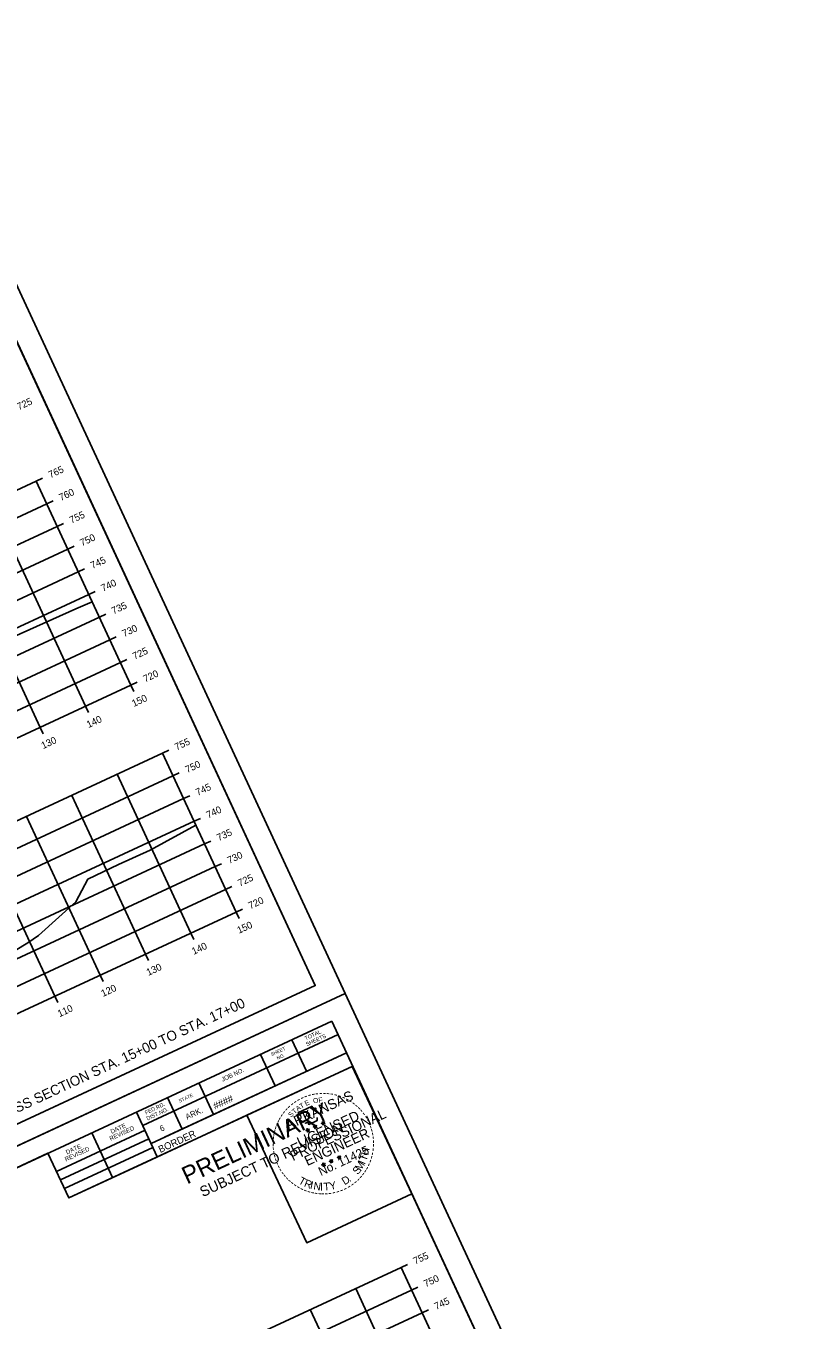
# Model space of a CAD drawing. Extents: x 1354696 to 1366163, y 660729 to 670380.
# Drawn here: x 1365721.2 to 1365874.9, y 665134.7 to 665393.5 of the extents above; entities that cross this region are included whole.
import ezdxf

# ---------------------------------------------------------------- set-up
doc = ezdxf.new("R2010")
doc.units = 0
for name, color, linetype in [('R_Axis', 7, 'Continuous'), ('R_Axis Annot', 7, 'Continuous'), ('R_Border', 7, 'Continuous'), ('R_Border PE', 7, 'Continuous'), ('R_Border Prem', 7, 'Continuous'), ('R_Draft', 7, 'Continuous'), ('R_Exist Surface', 7, 'Continuous'), ('R_Grid', 7, 'Continuous'), ('R_No Plot', 7, 'Continuous')]:
    doc.layers.add(name, color=color, linetype=linetype)

msp = doc.modelspace()

# ---------------------------------------------------------------- linework, layer by layer
at = {"layer": 'R_Axis'}
for p, q in [((1365724.52, 665303.06), (1365723.25, 665302.47)), ((1365742.2, 665261.66), (1365723.25, 665302.47)), ((1365726.63, 665298.53), (1365725.36, 665297.94)), ((1365728.73, 665293.99), (1365727.46, 665293.4)), ((1365730.84, 665289.46), (1365729.57, 665288.87)), ((1365732.94, 665284.92), (1365731.67, 665284.33)), ((1365735.05, 665280.39), (1365733.78, 665279.8)), ((1365737.16, 665275.85), (1365735.89, 665275.26)), ((1365739.26, 665271.32), (1365737.99, 665270.73)), ((1365741.37, 665266.78), (1365740.1, 665266.19)), ((1365470.1, 665135.33), (1365742.2, 665261.66)), ((1365743.47, 665262.25), (1365742.2, 665261.66)), ((1365742.79, 665260.39), (1365742.2, 665261.66)), ((1365733.72, 665256.18), (1365733.13, 665257.44)), ((1365724.65, 665251.96), (1365724.06, 665253.23)), ((1365749.79, 665248.64), (1365748.52, 665248.05)), ((1365763.26, 665216.31), (1365748.52, 665248.05)), ((1365751.89, 665244.11), (1365750.62, 665243.52)), ((1365754, 665239.57), (1365752.73, 665238.98)), ((1365756.1, 665235.04), (1365754.83, 665234.45)), ((1365758.21, 665230.5), (1365756.94, 665229.91)), ((1365760.32, 665225.96), (1365759.05, 665225.38)), ((1365762.42, 665221.43), (1365761.15, 665220.84)), ((1365491.15, 665089.97), (1365763.26, 665216.31)), ((1365764.53, 665216.89), (1365763.26, 665216.31)), ((1365763.85, 665215.04), (1365763.26, 665216.31)), ((1365754.78, 665210.82), (1365754.19, 665212.09)), ((1365745.71, 665206.61), (1365745.12, 665207.88)), ((1365736.64, 665202.4), (1365736.05, 665203.67)), ((1365727.57, 665198.19), (1365726.98, 665199.46)), ((1365797.52, 665145.84), (1365796.25, 665145.25)), ((1365810.98, 665113.51), (1365796.25, 665145.25)), ((1365799.62, 665141.31), (1365798.35, 665140.72)), ((1365801.73, 665136.77), (1365800.46, 665136.18))]:
    msp.add_line(p, q, dxfattribs=at)
at = {"layer": 'R_Border'}
for p, q in [((1365779.1, 665201.61), (1365692.58, 665387.96)), ((1365779.1, 665201.61), (1365492.32, 665068.47)), ((1365495.64, 665061.32), (1365782.42, 665194.46)), ((1365868.94, 665008.11), (1365782.42, 665194.46)), ((1365783.65, 665191.8), (1365744.56, 665173.65)), ((1365783.65, 665191.82), (1365783.65, 665191.82)), ((1365774.43, 665190.76), (1365777.36, 665184.46)), ((1365785.34, 665188.17), (1365746.25, 665170.02)), ((1365748.93, 665171.27), (1365785.34, 665188.17)), ((1365768.14, 665187.84), (1365771.06, 665181.54)), ((1365786.58, 665185.5), (1365729.76, 665159.13)), ((1365755.82, 665182.12), (1365758.74, 665175.82)), ((1365749.53, 665179.2), (1365752.45, 665172.9)), ((1365743.32, 665176.31), (1365747.48, 665167.35)), ((1365727.29, 665164.44), (1365745.02, 665172.67)), ((1365728.08, 665162.75), (1365745.8, 665170.98)), ((1365738.54, 665163.2), (1365734.38, 665172.16)), ((1365728.89, 665160.99), (1365746.62, 665169.22)), ((1365729.76, 665159.13), (1365725.6, 665168.09))]:
    msp.add_line(p, q, dxfattribs=at)
at = {"layer": 'R_Border PE'}
for p, q in [((1365778.73, 665173.32), (1365778.98, 665173.39)), ((1365778.73, 665173.32), (1365779.09, 665173.37)), ((1365779.09, 665173.37), (1365778.94, 665173.7)), ((1365778.94, 665173.7), (1365779.09, 665173.49)), ((1365778.94, 665173.7), (1365779.01, 665173.45)), ((1365779.02, 665173.01), (1365779.09, 665173.37)), ((1365779.36, 665173.61), (1365779.09, 665173.37)), ((1365779.41, 665173.19), (1365779.09, 665173.37)), ((1365779.36, 665173.61), (1365779.12, 665173.45)), ((1365779.41, 665173.19), (1365779.17, 665173.39)), ((1365779.36, 665173.61), (1365779.22, 665173.44)), ((1365780.34, 665174.05), (1365780.58, 665174.12)), ((1365780.34, 665174.05), (1365780.7, 665174.1)), ((1365780.34, 665174.05), (1365780.6, 665174.04)), ((1365780.7, 665174.1), (1365780.55, 665174.43)), ((1365780.55, 665174.43), (1365780.7, 665174.23)), ((1365780.55, 665174.43), (1365780.61, 665174.19)), ((1365780.63, 665173.74), (1365780.7, 665174.1)), ((1365780.63, 665173.74), (1365780.73, 665174.03)), ((1365780.63, 665173.74), (1365780.64, 665174.01)), ((1365780.97, 665174.35), (1365780.7, 665174.1)), ((1365781.02, 665173.92), (1365780.7, 665174.1)), ((1365780.97, 665174.35), (1365780.73, 665174.18)), ((1365781.02, 665173.92), (1365780.73, 665174.02)), ((1365781.02, 665173.92), (1365780.77, 665174.13)), ((1365780.97, 665174.35), (1365780.83, 665174.17)), ((1365777.22, 665172.62), (1365777.46, 665172.68)), ((1365777.22, 665172.62), (1365777.58, 665172.66)), ((1365777.22, 665172.62), (1365777.48, 665172.61)), ((1365777.58, 665172.66), (1365777.43, 665173)), ((1365777.43, 665173), (1365777.58, 665172.79)), ((1365777.43, 665173), (1365777.49, 665172.75)), ((1365777.51, 665172.3), (1365777.58, 665172.66)), ((1365777.51, 665172.3), (1365777.61, 665172.59)), ((1365777.51, 665172.3), (1365777.52, 665172.58)), ((1365777.85, 665172.91), (1365777.58, 665172.66)), ((1365777.9, 665172.49), (1365777.58, 665172.66)), ((1365777.85, 665172.91), (1365777.61, 665172.75)), ((1365777.9, 665172.49), (1365777.61, 665172.59)), ((1365777.9, 665172.49), (1365777.65, 665172.69)), ((1365777.85, 665172.91), (1365777.71, 665172.73)), ((1365778.73, 665173.32), (1365779, 665173.31)), ((1365779.02, 665173.01), (1365779.13, 665173.29)), ((1365779.02, 665173.01), (1365779.04, 665173.28)), ((1365779.41, 665173.19), (1365779.13, 665173.29)), ((1365780.4, 665165.75), (1365780.65, 665165.81)), ((1365780.4, 665165.75), (1365780.77, 665165.79)), ((1365780.4, 665165.75), (1365780.67, 665165.74)), ((1365780.77, 665165.79), (1365780.61, 665166.13)), ((1365780.61, 665166.13), (1365780.76, 665165.92)), ((1365780.61, 665166.13), (1365780.68, 665165.88)), ((1365780.69, 665165.43), (1365780.77, 665165.79)), ((1365780.69, 665165.43), (1365780.8, 665165.72)), ((1365780.69, 665165.43), (1365780.71, 665165.71)), ((1365781.03, 665166.04), (1365780.77, 665165.79)), ((1365781.08, 665165.61), (1365780.77, 665165.79)), ((1365781.03, 665166.04), (1365780.79, 665165.88)), ((1365781.08, 665165.61), (1365780.8, 665165.72)), ((1365781.08, 665165.61), (1365780.84, 665165.82)), ((1365781.03, 665166.04), (1365780.89, 665165.86)), ((1365781.92, 665166.45), (1365782.16, 665166.52)), ((1365781.92, 665166.45), (1365782.28, 665166.5)), ((1365781.92, 665166.45), (1365782.18, 665166.44)), ((1365782.28, 665166.5), (1365782.13, 665166.83)), ((1365782.13, 665166.83), (1365782.27, 665166.62)), ((1365782.13, 665166.83), (1365782.19, 665166.58)), ((1365782.21, 665166.14), (1365782.28, 665166.5)), ((1365782.21, 665166.14), (1365782.31, 665166.42)), ((1365782.21, 665166.14), (1365782.22, 665166.41)), ((1365782.55, 665166.74), (1365782.28, 665166.5)), ((1365782.6, 665166.32), (1365782.28, 665166.5)), ((1365782.55, 665166.74), (1365782.31, 665166.58)), ((1365782.6, 665166.32), (1365782.31, 665166.42)), ((1365782.6, 665166.32), (1365782.35, 665166.52)), ((1365782.55, 665166.74), (1365782.4, 665166.57)), ((1365783.52, 665167.19), (1365783.77, 665167.25)), ((1365783.52, 665167.19), (1365783.89, 665167.23)), ((1365783.52, 665167.19), (1365783.79, 665167.18)), ((1365783.89, 665167.23), (1365783.73, 665167.56)), ((1365783.73, 665167.56), (1365783.88, 665167.36)), ((1365783.73, 665167.56), (1365783.8, 665167.32)), ((1365783.81, 665166.87), (1365783.89, 665167.23)), ((1365783.81, 665166.87), (1365783.92, 665167.16)), ((1365783.81, 665166.87), (1365783.83, 665167.15)), ((1365784.15, 665167.48), (1365783.89, 665167.23)), ((1365784.2, 665167.05), (1365783.89, 665167.23)), ((1365784.15, 665167.48), (1365783.92, 665167.31)), ((1365784.2, 665167.05), (1365783.92, 665167.16)), ((1365784.2, 665167.05), (1365783.96, 665167.26)), ((1365784.15, 665167.48), (1365784.01, 665167.3))]:
    msp.add_line(p, q, dxfattribs=at)
for points in [[(1365779.19, 665176.8), (1365779.2, 665177.11), (1365778.59, 665176.8), (1365778.45, 665177.47), (1365775.62, 665176.15)], [(1365775.62, 665176.15), (1365776.21, 665175.52)], [(1365777.09, 665174.16), (1365777.12, 665174.08), (1365777.64, 665174.3), (1365777.79, 665173.85), (1365779.49, 665174.64), (1365779.45, 665175.21)], [(1365778.94, 665173.7), (1365779.41, 665173.19), (1365778.73, 665173.32), (1365779.36, 665173.61), (1365779.02, 665173.01), (1365778.94, 665173.7)], [(1365780.55, 665174.43), (1365781.02, 665173.92), (1365780.34, 665174.05), (1365780.97, 665174.35), (1365780.63, 665173.74), (1365780.55, 665174.43)], [(1365777.43, 665173), (1365777.9, 665172.49), (1365777.22, 665172.62), (1365777.85, 665172.91), (1365777.51, 665172.3), (1365777.43, 665173)], [(1365780.61, 665166.13), (1365781.08, 665165.61), (1365780.4, 665165.75), (1365781.03, 665166.04), (1365780.69, 665165.43), (1365780.61, 665166.13)], [(1365782.13, 665166.83), (1365782.6, 665166.32), (1365781.92, 665166.45), (1365782.55, 665166.74), (1365782.21, 665166.14), (1365782.13, 665166.83)], [(1365783.73, 665167.56), (1365784.2, 665167.05), (1365783.52, 665167.19), (1365784.15, 665167.48), (1365783.81, 665166.87), (1365783.73, 665167.56)]]:
    msp.add_lwpolyline(points, dxfattribs=at)
for centre, radius in [((1365779.09, 665173.37), 0.172), ((1365779.09, 665173.37), 0.145), ((1365779.09, 665173.37), 0.116), ((1365779.09, 665173.37), 0.0991), ((1365779.09, 665173.37), 0.0747), ((1365779.09, 665173.37), 0.0495), ((1365779.09, 665173.37), 0.0296), ((1365780.7, 665174.1), 0.172), ((1365780.7, 665174.1), 0.145), ((1365780.7, 665174.1), 0.116), ((1365780.7, 665174.1), 0.0991), ((1365780.7, 665174.1), 0.0747), ((1365780.7, 665174.1), 0.0495), ((1365780.7, 665174.1), 0.0296), ((1365777.58, 665172.66), 0.172), ((1365777.58, 665172.66), 0.145), ((1365777.58, 665172.66), 0.116), ((1365777.58, 665172.66), 0.0991), ((1365777.58, 665172.66), 0.0747), ((1365777.58, 665172.66), 0.0495), ((1365777.58, 665172.66), 0.0296), ((1365780.76, 665165.79), 0.172), ((1365780.76, 665165.79), 0.145), ((1365780.76, 665165.79), 0.116), ((1365780.76, 665165.79), 0.0991), ((1365780.76, 665165.79), 0.0747), ((1365780.76, 665165.79), 0.0495), ((1365780.76, 665165.79), 0.0296), ((1365782.28, 665166.5), 0.172), ((1365782.28, 665166.5), 0.145), ((1365782.28, 665166.5), 0.116), ((1365782.28, 665166.5), 0.0991), ((1365782.28, 665166.5), 0.0747), ((1365782.28, 665166.5), 0.0495), ((1365782.28, 665166.5), 0.0296), ((1365783.89, 665167.23), 0.172), ((1365783.89, 665167.23), 0.145), ((1365783.89, 665167.23), 0.116), ((1365783.89, 665167.23), 0.0991), ((1365783.89, 665167.23), 0.0747), ((1365783.89, 665167.23), 0.0495), ((1365783.89, 665167.23), 0.0296)]:
    msp.add_circle(centre, radius, dxfattribs=at)
at = {"layer": 'R_Exist Surface'}
for points in [[(1365715.35, 665269.84), (1365731.16, 665276.94), (1365734.45, 665278.36)], [(1365719.05, 665208.61), (1365721.58, 665210.14), (1365723.74, 665211.58), (1365731.18, 665218.32), (1365733.59, 665222.88), (1365739.7, 665225.84), (1365746.03, 665228.66), (1365755.19, 665233.68)]]:
    msp.add_lwpolyline(points, dxfattribs=at)
at = {"layer": 'R_Grid'}
for p, q in [((1365451.15, 665176.14), (1365723.25, 665302.47)), ((1365742.2, 665261.66), (1365723.25, 665302.47)), ((1365453.25, 665171.61), (1365725.36, 665297.94)), ((1365733.13, 665257.44), (1365714.18, 665298.26)), ((1365455.36, 665167.07), (1365727.46, 665293.4)), ((1365724.06, 665253.23), (1365705.11, 665294.05)), ((1365457.46, 665162.54), (1365729.57, 665288.87)), ((1365459.57, 665158), (1365731.67, 665284.33)), ((1365461.68, 665153.47), (1365733.78, 665279.8)), ((1365463.78, 665148.93), (1365735.89, 665275.26)), ((1365465.89, 665144.4), (1365737.99, 665270.73)), ((1365467.99, 665139.86), (1365740.1, 665266.19)), ((1365470.1, 665135.33), (1365742.2, 665261.66)), ((1365476.41, 665121.72), (1365748.52, 665248.05)), ((1365763.26, 665216.31), (1365748.52, 665248.05)), ((1365478.52, 665117.19), (1365750.62, 665243.52)), ((1365754.19, 665212.09), (1365739.45, 665243.84)), ((1365480.63, 665112.65), (1365752.73, 665238.98)), ((1365745.12, 665207.88), (1365730.38, 665239.63)), ((1365482.73, 665108.12), (1365754.83, 665234.45)), ((1365736.05, 665203.67), (1365721.31, 665235.42)), ((1365726.98, 665199.46), (1365712.24, 665231.21)), ((1365484.84, 665103.58), (1365756.94, 665229.91)), ((1365486.94, 665099.04), (1365759.05, 665225.38)), ((1365489.05, 665094.51), (1365761.15, 665220.84)), ((1365491.15, 665089.97), (1365763.26, 665216.31)), ((1365524.14, 665018.92), (1365796.25, 665145.25)), ((1365810.98, 665113.51), (1365796.25, 665145.25)), ((1365526.25, 665014.39), (1365798.35, 665140.72)), ((1365801.91, 665109.3), (1365787.18, 665141.04)), ((1365528.35, 665009.85), (1365800.46, 665136.18)), ((1365792.84, 665105.08), (1365778.1, 665136.83))]:
    msp.add_line(p, q, dxfattribs=at)
at = {"layer": 'R_No Plot'}
for p, q in [((1365482.75, 665059.63), (1365785.09, 665200)), ((1365482.75, 665059.63), (1365785.08, 665200)), ((1365774.3, 665155.04), (1365774.3, 665155.04))]:
    msp.add_line(p, q, dxfattribs=at)
for points in [[(1365392.91, 665253.13), (1365695.25, 665393.5), (1365785.09, 665200), (1365482.74, 665059.63)], [(1365617.97, 665353.32), (1365635.76, 665361.59), (1365639.92, 665352.63), (1365654.54, 665359.41), (1365675.58, 665369.18), (1365687.55, 665343.69), (1365708.6, 665353.46), (1365779.1, 665201.61), (1365492.32, 665068.47), (1365405.8, 665254.82)], [(1365482.74, 665059.63), (1365785.09, 665200), (1365874.92, 665006.5), (1365572.58, 664866.13)], [(1365765.42, 665175.68), (1365786.47, 665185.45), (1365798.43, 665159.96), (1365777.38, 665150.19)], [(1365707.8, 665159.82), (1365725.6, 665168.09), (1365729.76, 665159.13), (1365744.37, 665165.91), (1365765.42, 665175.68), (1365777.38, 665150.19), (1365798.43, 665159.96), (1365868.94, 665008.11), (1365582.16, 664874.97), (1365495.64, 665061.32)]]:
    msp.add_lwpolyline(points, close=True, dxfattribs=at)

# ---------------------------------------------------------------- texts
at = {"layer": 'R_Axis Annot'}
for s, p in [('725', (1365719.77, 665316.62)), ('765', (1365726.09, 665303.02)), ('760', (1365728.19, 665298.48)), ('755', (1365730.3, 665293.95)), ('750', (1365732.4, 665289.41)), ('745', (1365734.51, 665284.88)), ('740', (1365736.61, 665280.34)), ('735', (1365738.72, 665275.81)), ('730', (1365740.83, 665271.27)), ('725', (1365742.93, 665266.74)), ('720', (1365745.04, 665262.2)), ('150', (1365742.78, 665257.29)), ('140', (1365733.71, 665253.08)), ('130', (1365724.64, 665248.87)), ('755', (1365751.35, 665248.59)), ('750', (1365753.46, 665244.06)), ('745', (1365755.56, 665239.52)), ('740', (1365757.67, 665234.99)), ('735', (1365759.77, 665230.45)), ('730', (1365761.88, 665225.92)), ('725', (1365763.99, 665221.38)), ('720', (1365766.09, 665216.85)), ('150', (1365763.83, 665211.94)), ('140', (1365754.76, 665207.73)), ('130', (1365745.69, 665203.52)), ('120', (1365736.62, 665199.31)), ('110', (1365727.91, 665195.26)), ('755', (1365799.08, 665145.8)), ('750', (1365801.19, 665141.26)), ('745', (1365803.29, 665136.73))]:
    msp.add_text(s, height=1.4, rotation=24.9042, dxfattribs=at).set_placement(p)
at = {"layer": 'R_Border'}
for s, height, p in [('TOTAL', 0.782, (1365777.19, 665190.63)), ('SHEETS', 0.782, (1365777.43, 665189.44)), ('SHEET', 0.684, (1365770.37, 665187.46)), ('NO.', 0.684, (1365771.57, 665186.72)), ('JOB NO.', 0.879, (1365760.55, 665182.37)), ('STATE', 0.684, (1365751.95, 665178.16)), ('####', 1.4, (1365759.06, 665176.79)), ('FED.RD.', 0.782, (1365745.2, 665175.78)), ('DIST.NO.', 0.782, (1365745.52, 665174.62)), ('ARK.', 1.172, (1365753.42, 665174.74)), ('REVISED', 0.879, (1365738.15, 665170.55)), ('DATE', 0.879, (1365738.36, 665171.95)), ('6', 1.17, (1365748.29, 665172.36)), ('BORDER', 1.4, (1365748.09, 665168.11)), ('REVISED', 0.879, (1365729.2, 665166.4)), ('DATE', 0.879, (1365729.41, 665167.8))]:
    msp.add_text(s, height=height, rotation=24.9042, dxfattribs=at).set_placement(p)
at = {"layer": 'R_Border PE'}
for s, height, rotation, p in [('ARKANSAS', 2, 24.9042, (1365773.73, 665172.75)), ('-', 1.6, 35.1235, (1365775.14, 665177.62)), ('-', 1.6, 30.801, (1365775.75, 665178.02)), ('-', 1.6, 25.0904, (1365776.42, 665178.41)), ('-', 1.6, 22.6472, (1365777.08, 665178.7)), ('E', 1, 25.7365, (1365777.25, 665177.5)), ('-', 1.6, 17.0659, (1365777.78, 665178.97)), ('-', 1.6, 12.1091, (1365778.48, 665179.17)), ('O', 1, 15.3557, (1365778.8, 665177.99)), ('-', 1.6, 7.2404, (1365779.12, 665179.29)), ('F', 1, 4.9748, (1365779.76, 665178.18)), ('-', 1.6, 2.7593, (1365779.88, 665179.4)), ('-', 1.6, 359.0253, (1365780.57, 665179.42)), ('-', 1.6, 354.5451, (1365781.21, 665179.41)), ('-', 1.6, 350.7668, (1365781.95, 665179.35)), ('-', 1.6, 345.4339, (1365782.68, 665179.22)), ('-', 1.6, 340.4828, (1365783.43, 665179.03)), ('-', 1.6, 334.7839, (1365784.18, 665178.77)), ('-', 1.6, 331.5563, (1365784.91, 665178.45)), ('-', 1.4, 328.5795, (1365785.59, 665178.14)), ('-', 1.6, 53.696, (1365773.11, 665175.58)), ('-', 1.6, 49.2114, (1365773.55, 665176.14)), ('-', 1.6, 44.0803, (1365774.01, 665176.65)), ('S', 1, 46.4982, (1365774.26, 665175.17)), ('PROFESSIONAL', 2, 24.9042, (1365774.62, 665166.49)), ('-', 1.6, 38.5343, (1365774.59, 665177.18)), ('T', 1, 41.3078, (1365774.95, 665175.85)), ('A', 1, 36.1173, (1365775.6, 665176.43)), ('LICENSED', 2, 24.9042, (1365776.02, 665169.24)), ('T', 1, 30.9269, (1365776.3, 665176.94)), ('-', 1.6, 324.5725, (1365786.13, 665177.72)), ('-', 1.6, 319.567, (1365786.68, 665177.3)), ('-', 1.6, 315.477, (1365787.16, 665176.89)), ('-', 1.6, 310.0274, (1365787.62, 665176.46)), ('-', 1.6, 305.4535, (1365788.11, 665175.87)), ('-', 1.6, 73.3272, (1365771.67, 665172.67)), ('-', 1.6, 67.8664, (1365771.87, 665173.29)), ('-', 1.6, 63.8548, (1365772.09, 665173.85)), ('-', 1.6, 61.1359, (1365772.36, 665174.39)), ('-', 1.6, 58.9677, (1365772.72, 665175)), ('DWB', 0.01, 24.9042, (1365779.08, 665173.36)), ('DWB', 0.01, 24.9042, (1365780.69, 665174.09)), ('-', 1.6, 301.5003, (1365788.58, 665175.24)), ('-', 1.6, 299.2343, (1365788.94, 665174.61)), ('-', 1.6, 294.8448, (1365789.24, 665174.05)), ('-', 1.6, 288.4214, (1365789.5, 665173.44)), ('-', 1.6, 82.9748, (1365771.3, 665170.75)), ('-', 1.6, 79.1366, (1365771.37, 665171.37)), ('-', 1.6, 75.5183, (1365771.51, 665172.06)), ('ENGINEER', 2, 24.9042, (1365777.5, 665165.49)), ('DWB', 0.01, 24.9042, (1365777.57, 665172.65)), ('-', 1.6, 285.8995, (1365789.71, 665172.82)), ('-', 1.6, 280.6668, (1365789.9, 665172.16)), ('-', 1.6, 277.7723, (1365790.03, 665171.43)), ('-', 1.6, 92.6784, (1365771.3, 665169.4)), ('-', 1.6, 87.7755, (1365771.27, 665170.07)), ('-', 1.6, 97.2986, (1365771.36, 665168.74)), ('-', 1.6, 100.3651, (1365771.49, 665168.01)), ('No. 11425', 1.757, 24.9042, (1365780.22, 665163.5)), ('H', 1.54, 79.513, (1365789.71, 665167.6)), ('-', 1.6, 258.7494, (1365790.01, 665168.43)), ('-', 1.6, 263.9754, (1365790.1, 665169.19)), ('-', 1.6, 272.7928, (1365790.12, 665170.72)), ('-', 1.6, 269.5239, (1365790.14, 665170.04)), ('-', 1.6, 106.1054, (1365771.67, 665167.31)), ('-', 1.6, 110.0905, (1365771.89, 665166.65)), ('-', 1.6, 113.9664, (1365772.16, 665166)), ('-', 1.6, 119.1, (1365772.5, 665165.36)), ('DWB', 0.01, 24.9042, (1365780.76, 665165.78)), ('DWB', 0.01, 24.9042, (1365782.27, 665166.49)), ('DWB', 0.01, 24.9042, (1365783.88, 665167.22)), ('M', 1.54, 57.5605, (1365788.19, 665164.4)), ('I', 1.54, 67.0178, (1365789, 665165.71)), ('T', 1.54, 71.5486, (1365789.3, 665166.38)), ('-', 1.6, 245.9893, (1365789.4, 665166.34)), ('-', 1.6, 250.6695, (1365789.66, 665167.03)), ('-', 1.6, 256.1579, (1365789.86, 665167.74)), ('-', 1.6, 123.8521, (1365772.84, 665164.78)), ('-', 1.6, 126.6191, (1365773.27, 665164.18)), ('-', 1.6, 130.362, (1365773.67, 665163.7)), ('-', 1.6, 133.9916, (1365774.13, 665163.22)), ('T', 1.54, 330.9447, (1365775.59, 665162.11)), ('D', 1.54, 31.3011, (1365784.96, 665161.65)), ('S', 1.54, 51.8354, (1365787.6, 665163.67)), ('-', 1.6, 225.6226, (1365787.55, 665163.5)), ('-', 1.6, 229.1558, (1365787.99, 665164.01)), ('-', 1.6, 232.261, (1365788.42, 665164.56)), ('-', 1.6, 237.1533, (1365788.78, 665165.11)), ('-', 1.6, 240.6405, (1365789.11, 665165.68)), ('-', 1.6, 138.9685, (1365774.61, 665162.79)), ('-', 1.6, 140.633, (1365775.15, 665162.36)), ('-', 1.6, 145.3513, (1365775.72, 665161.98)), ('-', 1.6, 150.7976, (1365776.32, 665161.64)), ('-', 1.6, 155.6223, (1365776.98, 665161.33)), ('-', 1.6, 159.128, (1365777.67, 665161.05)), ('R', 1.54, 338.9091, (1365776.73, 665161.48)), ('-', 1.6, 163.838, (1365778.35, 665160.85)), ('I', 1.54, 346.8735, (1365777.94, 665161.02)), ('N', 1.54, 351.4044, (1365778.65, 665160.83)), ('I', 1.54, 0.2645, (1365780.08, 665160.62)), ('T', 1.54, 4.7953, (1365780.81, 665160.61)), ('Y', 1.54, 12.7597, (1365782.1, 665160.71)), ('-', 1.6, 198.0196, (1365783.77, 665161.07)), ('-', 1.6, 201.4224, (1365784.48, 665161.34)), ('-', 1.6, 206.4959, (1365785.14, 665161.67)), ('-', 1.6, 210.7208, (1365785.84, 665162.08)), ('.', 1.54, 38.6683, (1365785.99, 665162.26)), ('-', 1.6, 216.1899, (1365786.46, 665162.51)), ('-', 1.6, 220.3785, (1365787.03, 665162.99)), ('-', 1.6, 169.5505, (1365779.02, 665160.72)), ('-', 1.6, 172.994, (1365779.69, 665160.62)), ('-', 1.6, 176.4746, (1365780.35, 665160.57)), ('-', 1.6, 179.5044, (1365780.93, 665160.56)), ('-', 1.6, 183.4654, (1365781.6, 665160.6)), ('-', 1.6, 187.7024, (1365782.31, 665160.69)), ('-', 1.6, 192.4597, (1365783.03, 665160.85))]:
    msp.add_text(s, height=height, rotation=rotation, dxfattribs=at).set_placement(p)
at = {"layer": 'R_Border Prem'}
for s, height, p in [('PRELIMINARY', 3.5, (1365753.43, 665161.8)), ('SUBJECT TO REVISION', 2.0751, (1365756.59, 665159.27)), ('DWB', 0.01, (1365753.32, 665163.79))]:
    msp.add_text(s, height=height, rotation=24.9042, dxfattribs=at).set_placement(p)
at = {"layer": 'R_Draft'}
msp.add_text('CROSS SECTION STA. 15+00 TO STA. 17+00', height=2, rotation=24.9042, dxfattribs=at).set_placement((1365714.04, 665173.61))

doc.saveas('drawing.dxf')
